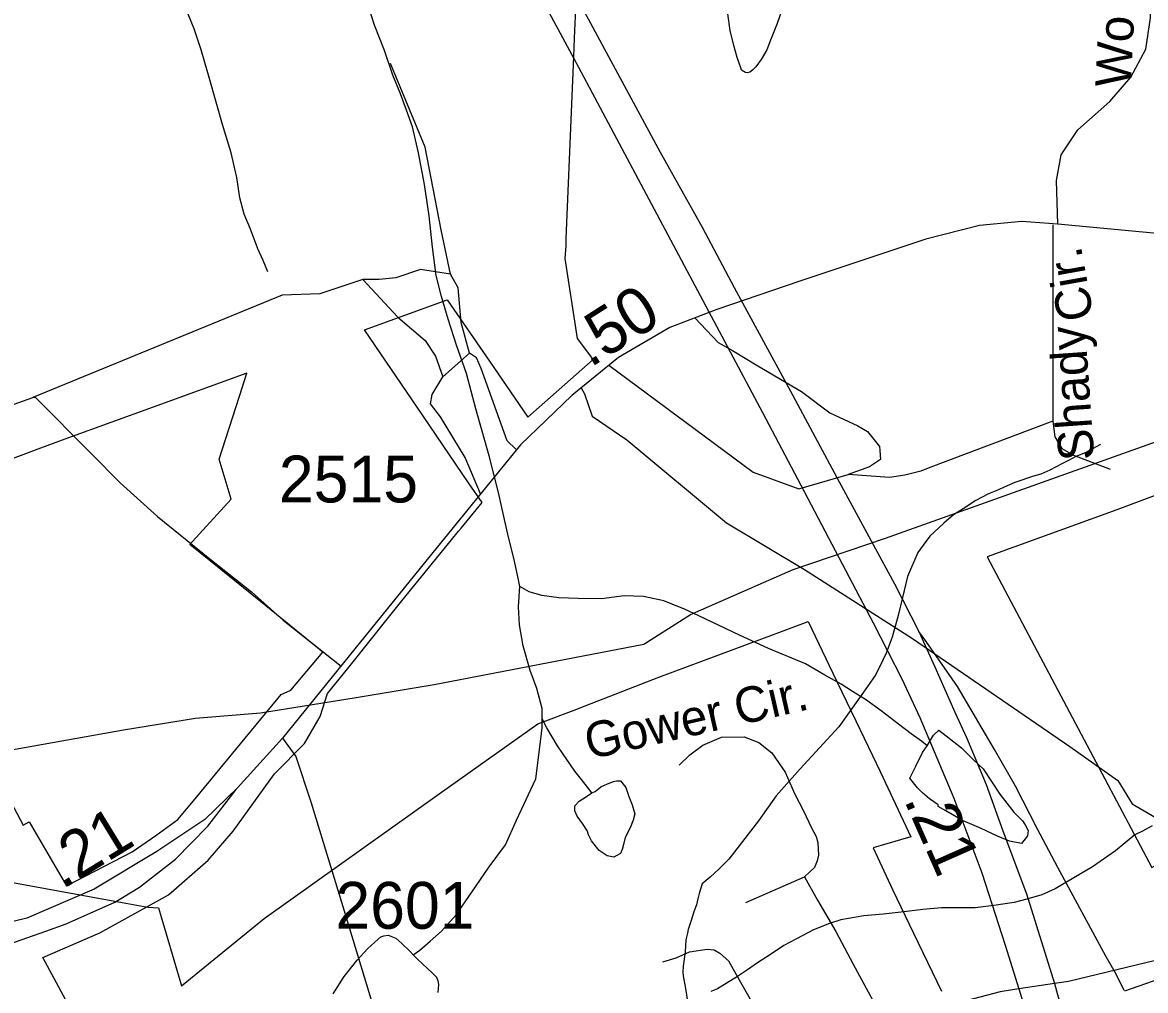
# Model space of a CAD drawing. Extents: x 2169602 to 2449496, y 721995 to 810662.
# Drawn here: x 2386785 to 2389786, y 801244 to 803829 of the extents above; entities that cross this region are included whole.
import ezdxf

# ---------------------------------------------------------------- set-up
doc = ezdxf.new("R2010")
doc.units = 0
doc.layers.add('Default', color=7, linetype='Continuous')

msp = doc.modelspace()

# ---------------------------------------------------------------- linework, layer by layer
at = {"layer": 'Default'}
for p, q in [((2389538.8, 803289), (2389538.8, 802764.2)), ((2387908.5, 802882.5), (2387980.2, 802946)), ((2388718.5, 801478.7), (2388874.9, 801547.5))]:
    msp.add_line(p, q, dxfattribs=at)
for points in [[(2386977.6, 806292.9), (2386998.5, 806216.2), (2387022.9, 806129.8), (2387073.1, 805996), (2387105.5, 805913.7), (2387164.1, 805787.6), (2387272.2, 805573.8), (2387348.8, 805423), (2387418.8, 805302), (2387960.5, 804292.3), (2388088.7, 804049.2), (2388271.3, 803709.8), (2388762.9, 802787.8), (2388865.7, 802593.6), (2389058.6, 802226), (2389134.9, 802075.8), (2389183.7, 801972.9), (2389274.2, 801757.6), (2389349.1, 801557.9), (2389411.6, 801364.4), (2389447.9, 801247.8)], [(2387065.3, 806294), (2387082.7, 806224.5), (2387100.7, 806162.2), (2387130.2, 806075.6), (2387157.7, 806000.6), (2387202.9, 805891.2), (2387280.8, 805729), (2387401.8, 805500.4), (2387434.9, 805437.5), (2387496.2, 805326.5), (2387635.4, 805066.6), (2387787.9, 804783.5), (2387959.5, 804465.1), (2388049.4, 804299.1), (2388171, 804072.1), (2388489.5, 803483.1), (2388602, 803282.8), (2388687.4, 803121.1), (2388837.4, 802844.2), (2388968.2, 802602.7), (2389115.4, 802329.5), (2389180.9, 802202.5)], [(2389551.9, 803290.3), (2389548.8, 803407.6), (2389561.4, 803475.7), (2389605.3, 803542.7), (2389691.1, 803618.1), (2389747.6, 803683), (2389787.4, 803758.4), (2389799.9, 803842.2), (2389807.3, 804074.6), (2389796.8, 804252.6), (2389790.5, 804353.2), (2389757, 804430.6), (2389698.4, 804499.8), (2389614.7, 804560.5), (2389576.6, 804589.9)], [(2387206.4, 800651.8), (2386839.4, 801331.8), (2386991.7, 801397.3), (2387127.4, 801472.2), (2387175.9, 801498.9), (2387281.7, 801592), (2387348.2, 801668.8), (2387459.2, 801822.7), (2387539.2, 801903.8), (2387580.9, 801975.6), (2387600.9, 802037.3), (2387654.9, 802103.4), (2387732.2, 802201.1), (2387734.7, 802204.3), (2387799.4, 802284.3), (2387931.7, 802447.4), (2387950.9, 802470.4), (2387957.7, 802478.9), (2388013.9, 802547.6), (2387979.2, 802597.3), (2387855.2, 802779.4), (2387699.4, 803008.1), (2387920.2, 803088.9), (2388033.4, 802924.3), (2388124.2, 802792.1), (2388136.2, 802774.9), (2388310.7, 802929.5), (2388298.4, 802945.6), (2388268.2, 802984.9), (2388235.7, 803199.1), (2388238.2, 803232.9), (2388237.9, 803252.3), (2388258.7, 803737.8), (2388260.7, 803787.7), (2388268.4, 803964.8)], [(2387206.4, 800651.8), (2386839.4, 801331.8), (2386991.7, 801397.3), (2387127.4, 801472.2), (2387175.9, 801498.9), (2387281.7, 801592), (2387348.2, 801668.8), (2387459.2, 801822.7), (2387539.2, 801903.8), (2387580.9, 801975.6), (2387600.9, 802037.3), (2387654.9, 802103.4), (2387732.2, 802201.1), (2387734.7, 802204.3), (2387799.4, 802284.3), (2387931.7, 802447.4), (2387950.9, 802470.4), (2387957.7, 802478.9), (2388013.9, 802547.6), (2387979.2, 802597.3), (2387855.2, 802779.4), (2387699.4, 803008.1), (2387920.2, 803088.9), (2388033.4, 802924.3), (2388124.2, 802792.1), (2388136.2, 802774.9), (2388310.7, 802929.5), (2388298.4, 802945.6), (2388268.2, 802984.9), (2388235.7, 803199.1), (2388238.2, 803232.9), (2388237.9, 803252.3), (2388258.7, 803737.8), (2388260.7, 803787.7), (2388268.4, 803964.8)], [(2387440.9, 803163.6), (2387428.8, 803193.4), (2387414.6, 803225.2), (2387394.3, 803277.3), (2387378.1, 803317.1), (2387366.2, 803361.1), (2387358.2, 803415), (2387343.3, 803481), (2387335.5, 803504.8), (2387319.5, 803556.8), (2387304.9, 803610.4), (2387282.8, 803688.5), (2387262.5, 803756.4), (2387244.2, 803812.3), (2387221.9, 803866.4)], [(2388114.4, 802322.4), (2388110.7, 802340.5), (2388098.6, 802398.2), (2388084, 802454.4), (2388071.7, 802510.2), (2388057.8, 802574), (2388032.8, 802671.9), (2387996.5, 802797.8), (2387972.1, 802891.6), (2387945.6, 802967.8), (2387923.3, 803037.3), (2387905.2, 803097.2), (2387891.1, 803153.3), (2387880.8, 803229.1), (2387872.2, 803313.1), (2387859.9, 803396.9), (2387843.7, 803480.9), (2387827.3, 803550.7), (2387811.3, 803595), (2387795.1, 803638.7), (2387775, 803688.5), (2387752.5, 803754.3), (2387726.4, 803822.4), (2387710, 803872.3)], [(2388821.7, 803882.8), (2388802.2, 803826.9), (2388784.6, 803782.5), (2388774.7, 803756.4), (2388759, 803730.5), (2388745, 803710.7), (2388737.2, 803702.5), (2388729, 803696.4), (2388722.7, 803694.6), (2388717.1, 803696.2), (2388707.1, 803702.2), (2388704.6, 803708.3), (2388694.8, 803736.1), (2388686.6, 803768.2), (2388676.1, 803808.3), (2388670, 803852.2)], [(2387929, 803157.1), (2387904.4, 803275.2), (2387861.4, 803496.5), (2387769.2, 803720)], [(2389551.9, 803290.3), (2389455.7, 803297.7), (2389343.2, 803287.2), (2389199.8, 803250.5), (2388862.9, 803138.5), (2388640.5, 803063.1), (2388515, 803014.9), (2388377.9, 802934.3), (2388253.4, 802832.7), (2388115.8, 802700.8), (2387893.9, 802427.5), (2387480.1, 801917.5)], [(2391397.2, 802941.6), (2391324, 802972), (2391206.8, 803051.6), (2391102.2, 803113.4), (2391022.6, 803146.9), (2390947.8, 803161.5), (2390823.3, 803179.3), (2390645.4, 803191.9), (2390153.1, 803232.7), (2389826.6, 803265.2), (2389551.9, 803290.3)], [(2387929, 803157.1), (2387849.1, 803169.4), (2387783.5, 803146.9), (2387738.5, 803142.8)], [(2387738.5, 803142.8), (2387694.5, 803143), (2387579.9, 803104.8), (2387479.2, 803101.3), (2386812.6, 802827.8)], [(2387694.5, 803143), (2387788.3, 803042.2), (2387861.3, 802979.6), (2387889, 802937.9), (2387908.5, 802882.5)], [(2387980.2, 802946), (2387957.6, 803028), (2387949.4, 803120.2), (2387929, 803157.1)], [(2388581.7, 803040.5), (2388644.4, 802974.4), (2388682.6, 802953.6), (2388750.4, 802911.9), (2388866.7, 802844.1), (2388943.1, 802786.8), (2389017.8, 802752), (2389043.8, 802736.4), (2389075.1, 802696.4), (2389076.8, 802686), (2389078.6, 802661.7), (2389049.1, 802642.5), (2388991.7, 802621.7)], [(2388103.7, 802689.2), (2388080.5, 802712.3), (2388010.9, 802905), (2387998.6, 802933.7), (2387980.2, 802946)], [(2388352.5, 802913.6), (2388738.2, 802628.6), (2388859.8, 802583.5), (2388991.7, 802621.7)], [(2387385.2, 802892.6), (2387134.7, 802802), (2386908.7, 802719.8), (2386833.7, 802692.1), (2386786.7, 802674.8), (2386694.4, 802640.8), (2386347.2, 802514.9), (2386787.4, 801685.3), (2386803.4, 801694.2), (2386903.4, 801523.1), (2387078.7, 801614.1), (2387141.7, 801657.8), (2387200.9, 801700.4), (2387246.4, 801755.6), (2387476.7, 802034.1), (2387502.9, 802046.1), (2387588.4, 802147.6), (2387421.2, 802282.6), (2387232.7, 802434.9), (2387239.9, 802442.8), (2387342.7, 802556.1), (2387311.4, 802662.9), (2387365.4, 802830.9), (2387385.2, 802892.6)], [(2387385.2, 802892.6), (2387134.7, 802802), (2386908.7, 802719.8), (2386833.7, 802692.1), (2386786.7, 802674.8), (2386694.4, 802640.8), (2386347.2, 802514.9), (2386787.4, 801685.3), (2386803.4, 801694.2), (2386903.4, 801523.1), (2387078.7, 801614.1), (2387141.7, 801657.8), (2387200.9, 801700.4), (2387246.4, 801755.6), (2387476.7, 802034.1), (2387502.9, 802046.1), (2387588.4, 802147.6), (2387421.2, 802282.6), (2387232.7, 802434.9), (2387239.9, 802442.8), (2387342.7, 802556.1), (2387311.4, 802662.9), (2387365.4, 802830.9), (2387385.2, 802892.6)], [(2388009.6, 802569.9), (2387967.9, 802667.2), (2387902.3, 802775.9), (2387875.7, 802810.7), (2387879.8, 802835.3), (2387908.5, 802882.5)], [(2388278.6, 802853.3), (2388287.4, 802837.4), (2388307.9, 802777.9), (2388400.1, 802714.4), (2388667, 802493.1), (2388875.4, 802368), (2389163.7, 802183.8), (2389583.9, 801895.3), (2389712.4, 801805), (2389750.6, 801742.4), (2389917.3, 801645.1), (2390101.4, 801516.5), (2390091, 801506.1)], [(2383662.3, 801986.3), (2383750.4, 802000.7), (2384039.2, 802052.7), (2384231.8, 802083.5), (2384405.9, 802097.8), (2384660.9, 802138.8), (2384869.8, 802173.7), (2385429.8, 802281.3), (2385555, 802361.1), (2385828.7, 802480.8), (2386075.8, 802565.1), (2386812.6, 802827.8)], [(2386812.6, 802827.8), (2386819.2, 802828.9), (2386970.1, 802677.6), (2387046.3, 802600), (2387146.3, 802510), (2387285.7, 802397.1), (2387397.6, 802308.8), (2387481.9, 802233.1), (2387636.6, 802110.4)], [(2390401, 802779.7), (2390150.5, 802689.2), (2389924.5, 802606.9), (2389849.5, 802579.2), (2389802.5, 802561.9), (2389710.2, 802528), (2389363, 802402.1), (2389803.2, 801572.4), (2389819.2, 801581.4), (2389919.2, 801410.2), (2390094.5, 801501.2), (2390157.5, 801544.9), (2390216.7, 801587.6), (2390262.2, 801642.8), (2390492.5, 801921.3), (2390518.7, 801933.2), (2390604.2, 802034.7), (2390437, 802169.8), (2390248.5, 802322.1), (2390255.7, 802330), (2390358.5, 802443.2), (2390327.2, 802550.1), (2390381.2, 802718.1), (2390401, 802779.7)], [(2390401, 802779.7), (2390150.5, 802689.2), (2389924.5, 802606.9), (2389849.5, 802579.2), (2389802.5, 802561.9), (2389710.2, 802528), (2389363, 802402.1), (2389803.2, 801572.4), (2389819.2, 801581.4), (2389919.2, 801410.2), (2390094.5, 801501.2), (2390157.5, 801544.9), (2390216.7, 801587.6), (2390262.2, 801642.8), (2390492.5, 801921.3), (2390518.7, 801933.2), (2390604.2, 802034.7), (2390437, 802169.8), (2390248.5, 802322.1), (2390255.7, 802330), (2390358.5, 802443.2), (2390327.2, 802550.1), (2390381.2, 802718.1), (2390401, 802779.7)], [(2389538.8, 802764.2), (2389205.7, 802639.3), (2389185.7, 802631.1), (2389143.3, 802620.3), (2389102, 802614.2), (2388991.7, 802621.7)], [(2389538.8, 802764.2), (2389544, 802722.5), (2389563.1, 802691.2), (2389594.3, 802673.8), (2389691.7, 802636.5)], [(2386678.2, 801873.5), (2386766.2, 801887.9), (2387055.1, 801939.9), (2387247.6, 801970.7), (2387421.7, 801985), (2387676.7, 802026), (2387885.6, 802060.8), (2388445.6, 802168.4), (2388570.8, 802248.3), (2388844.5, 802368), (2389091.6, 802452.2), (2389828.4, 802715)], [(2389666.3, 802702), (2389624.7, 802679.9), (2389600.5, 802669.8), (2389580.6, 802659.4), (2389564.2, 802651.3), (2389530.8, 802633.3), (2389506.8, 802623.1), (2389486.7, 802617.2), (2389436.9, 802600.8), (2389409, 802588.4), (2389393.2, 802580.7), (2389366.7, 802570.4), (2389333.1, 802552.4), (2389299.3, 802530), (2389273.6, 802513.9), (2389247.4, 802491.6), (2389209.9, 802457.5), (2389191.8, 802433.4), (2389177.9, 802413.2), (2389150.6, 802349.2), (2389136.7, 802293.3), (2389125.2, 802245.2), (2389109.2, 802187.1), (2389093.2, 802144.9), (2389075.8, 802107), (2389064.1, 802084.9), (2389032.5, 802040.6), (2388966.5, 801948.3), (2388863.5, 801835.7), (2388799.8, 801763.4), (2388752.2, 801697.2), (2388672.6, 801594.8), (2388647, 801568.7), (2388623.4, 801546.3)], [(2388174.1, 801969), (2388174.1, 801996.6), (2388159.7, 802050.7), (2388141.7, 802098.4), (2388123.4, 802164.5), (2388113.2, 802220.4), (2388110.9, 802268.6), (2388114.4, 802322.4)], [(2389202.6, 801897.4), (2389188, 801909.3), (2389160.4, 801929.3), (2389125.9, 801954.8), (2389079.6, 801990.6), (2389037.7, 802020.5), (2389003.7, 802042.3), (2388973.4, 802062.3), (2388929.3, 802086), (2388877.4, 802115.8), (2388779.2, 802157.3), (2388701, 802193.1), (2388647.1, 802218.7), (2388592.8, 802244.8), (2388554.8, 802262.3), (2388499.1, 802284.1), (2388444.9, 802296), (2388392.9, 802297.8), (2388333, 802289.4), (2388270.6, 802291.1), (2388218.8, 802292.8), (2388172.8, 802298.6), (2388139, 802308.6), (2388114.4, 802322.4)], [(2386734.5, 801536.4), (2387061.5, 801477.3), (2387120.7, 801466.6), (2387148.7, 801464.4), (2387210.7, 801256.4), (2387431.2, 801436.2), (2387899, 801769.1), (2388162.7, 801955.7), (2388266.7, 801995.2), (2388273.2, 801997.6), (2388486.2, 802080.7), (2388601.2, 802123.1), (2388799.5, 802197), (2388884.5, 802229), (2388950.7, 802091.6), (2389012.5, 801963.7), (2389056.7, 801870.9), (2389077, 801828.6), (2389159.2, 801654.1), (2389131.7, 801646.4), (2389059, 801624.6), (2389110.7, 801513.7), (2389166.7, 801396.6), (2389241.5, 801241.9)], [(2386734.5, 801536.4), (2387061.5, 801477.3), (2387120.7, 801466.6), (2387148.7, 801464.4), (2387210.7, 801256.4), (2387431.2, 801436.2), (2387899, 801769.1), (2388162.7, 801955.7), (2388266.7, 801995.2), (2388273.2, 801997.6), (2388486.2, 802080.7), (2388601.2, 802123.1), (2388799.5, 802197), (2388884.5, 802229), (2388950.7, 802091.6), (2389012.5, 801963.7), (2389056.7, 801870.9), (2389077, 801828.6), (2389159.2, 801654.1), (2389131.7, 801646.4), (2389059, 801624.6), (2389110.7, 801513.7), (2389166.7, 801396.6), (2389241.5, 801241.9)], [(2389729.5, 801243.9), (2389707.9, 801287), (2389681.4, 801333.7), (2389552.5, 801572.4), (2389497.1, 801675.9), (2389439.2, 801789.5), (2389382.8, 801887.4), (2389284.2, 802055.9), (2389200, 802175.8), (2389180.9, 802202.5)], [(2389180.9, 802202.5), (2389223.3, 802108.2), (2389277.2, 801986.9), (2389308.1, 801919), (2389360.8, 801793.5), (2389405.4, 801670), (2389468.1, 801502), (2389543, 801261.9)], [(2387829.2, 801339.3), (2387847, 801351.6), (2387874.7, 801375.8), (2387905, 801401.7), (2387944.6, 801446), (2387986.2, 801506.2), (2388032.4, 801574.3), (2388076.1, 801632.6), (2388105.4, 801698.7), (2388156.8, 801809), (2388170.6, 801914.8), (2388174.5, 801945), (2388174.1, 801969)], [(2388306.9, 801771.6), (2388295.3, 801787.2), (2388278.8, 801807.1), (2388261, 801829.3), (2388228.6, 801877.2), (2388214.9, 801897.1), (2388186.4, 801944.9), (2388174.1, 801969)], [(2389202.6, 801897.4), (2389220, 801925.6), (2389233.8, 801939.3), (2389254.1, 801923.6), (2389294.3, 801891.6), (2389326.5, 801860), (2389352.7, 801836.1), (2389374.6, 801802), (2389397, 801768.2), (2389434.9, 801720.3), (2389457.3, 801696.6), (2389464.9, 801686.5), (2389472.9, 801670.7), (2389471, 801656.8), (2389455.4, 801636.5), (2389423.2, 801642.5), (2389391, 801656.3), (2389346.8, 801676), (2389297.3, 801697.7), (2389253, 801723.5), (2389232.5, 801735.4), (2389232.7, 801739.5), (2389208.8, 801755.3), (2389190.5, 801771.4), (2389176.8, 801785.3), (2389162.6, 801803.2), (2389156.3, 801811.1), (2389172.3, 801843.2), (2389190.3, 801879.4), (2389202.6, 801897.4)], [(2387480.1, 801917.5), (2387360.3, 801784.6), (2387272.4, 801700.8), (2387144.7, 801614.9), (2386977.3, 801514.4), (2386797.3, 801436.9), (2386565, 801380.4), (2386527.2, 801374.7)], [(2387480.1, 801917.5), (2387516.2, 801868.3), (2387556, 801747.9), (2387641.8, 801468.3), (2387761.6, 801071.5), (2387861, 800727), (2387914.9, 800579.3), (2388020.5, 800342.7), (2388219.9, 799960.5), (2388371.1, 799679.8), (2388485.8, 799428.9)], [(2388540.1, 801845.4), (2388568.7, 801872.9), (2388603.1, 801899.3), (2388653.5, 801919.9), (2388714.2, 801921.1), (2388752.8, 801906.1), (2388788.1, 801878.9), (2388823.4, 801826.5), (2388848.2, 801770), (2388872.3, 801723.9), (2388894, 801678.1), (2388906.6, 801655.2), (2388911.2, 801639.1), (2388912.4, 801604.7), (2388908.9, 801589.8), (2388902, 801572.6), (2388874.9, 801547.5)], [(2388306.9, 801771.6), (2388315.3, 801775.6), (2388331.3, 801787.4), (2388348.8, 801795.7), (2388364.8, 801801.8), (2388372.8, 801803.9), (2388383, 801803.9), (2388397.4, 801785.9), (2388405.4, 801762.1), (2388414.8, 801739.9), (2388421.4, 801715.8), (2388417.3, 801698.2), (2388409.1, 801677.9), (2388395.5, 801652), (2388391.6, 801633.9), (2388387.5, 801619.9), (2388383.8, 801610), (2388366, 801599.7), (2388347.9, 801603.6), (2388326, 801617.4), (2388305.7, 801643.6), (2388297.7, 801659.5), (2388295.5, 801669.5), (2388281.5, 801689.5), (2388267.4, 801709.5), (2388261.6, 801723.4), (2388261.6, 801731.5), (2388261.4, 801737.2), (2388273.1, 801749.2), (2388293, 801761.6), (2388306.9, 801771.6)], [(2390495.9, 801804.7), (2390376.1, 801671.7), (2390288.2, 801588), (2390160.6, 801502.1), (2389993.1, 801401.6), (2389813.1, 801324.1), (2389580.9, 801267.5), (2389543, 801261.9)], [(2386715.1, 801356), (2386847.9, 801402.2), (2386901.9, 801421.4), (2387031.9, 801480), (2387098.4, 801519.2), (2387193.9, 801594.2), (2387280.9, 801682.8), (2387356.1, 801780.6)], [(2389803.9, 801683.3), (2389778.1, 801669), (2389758.2, 801659), (2389706.5, 801616.5), (2389645, 801574.3), (2389544.7, 801515.6), (2389509.2, 801499.5), (2389469.5, 801487.3), (2389435.4, 801479), (2389381.3, 801470.6), (2389331.3, 801464.4), (2389277.7, 801464), (2389241.6, 801464.1), (2389191.6, 801459.6), (2389141.2, 801453.3), (2389085.4, 801447.2), (2389033.7, 801442.8), (2388972, 801432.3), (2388941.9, 801422.3), (2388899.6, 801405.9), (2388853.9, 801381.6), (2388820.3, 801363.6), (2388784.4, 801339.4), (2388752.6, 801319.1), (2388720.4, 801297.2), (2388696.4, 801280.9), (2388642.5, 801248.5), (2388624.6, 801240.7)], [(2389731, 801243.1), (2389863.7, 801289.4), (2389917.7, 801308.5), (2390047.8, 801367.2), (2390114.2, 801406.4), (2390209.7, 801481.3), (2390296.7, 801569.9), (2390371.9, 801667.7)], [(2388874.9, 801547.5), (2388910.2, 801485.1), (2388959.1, 801400.8), (2389005.2, 801313.9), (2389096.9, 801145)], [(2388623.4, 801546.3), (2388601.3, 801528.6), (2388593.5, 801502.6), (2388590, 801488.9), (2388586.1, 801472.8), (2388579.9, 801456.7), (2388570.3, 801424.9), (2388563.9, 801406.8), (2388562.3, 801396.9), (2388558.4, 801378.9), (2388556.6, 801346.7), (2388550.6, 801308.6), (2388550.4, 801292.8), (2388551, 801282.6), (2388556.8, 801248.9), (2388562.9, 801214.7)], [(2387615.3, 801234.6), (2387645.2, 801280.7), (2387679.3, 801324.7), (2387707.2, 801354.9), (2387727.3, 801373), (2387742.8, 801387.3), (2387750.8, 801389.3), (2387762.5, 801391.2), (2387774.6, 801387.3), (2387782.8, 801383.2), (2387798.8, 801369.4), (2387821.2, 801347.4), (2387829.2, 801339.3)], [(2387829.2, 801339.3), (2387841.3, 801327.3), (2387881.3, 801289.7), (2387891.5, 801279.6), (2387895.4, 801269.7), (2387897, 801259.7), (2387895.6, 801238)], [(2388496.9, 801319.9), (2388532.2, 801330.8), (2388567.5, 801347.1), (2388615, 801353.9), (2388634, 801352.5), (2388649, 801343), (2388672, 801322.6), (2388700.5, 801272.4), (2388760.1, 801167.8), (2388785.2, 801127.3), (2388862.6, 801012.4)], [(2389447.9, 801247.8), (2389397.7, 801240.3), (2389255.4, 801202.6), (2389058.7, 801123), (2388780.4, 800966), (2388355.4, 800719)], [(2389543, 801261.9), (2389447.9, 801247.8)], [(2389447.9, 801247.8), (2389486.1, 801124.5)], [(2389543, 801261.9), (2389593.7, 801077), (2389626.1, 800951.5), (2389662.9, 800770.4), (2389693, 800607.6), (2389715.5, 800477.4), (2389733.1, 800332.1), (2389753.1, 800144.3), (2389762.5, 799979.3)]]:
    msp.add_lwpolyline(points, dxfattribs=at)

# ---------------------------------------------------------------- texts
for s, height, rotation, p in [('Woodfield', 95, 87.3121, (2389747.1, 803655.2)), ('Cir.', 95, 100.1788, (2389648.4, 803040.7)), ('.50', 125, 32.4319, (2388302.1, 802905.7)), ('Shady', 95, 94.0155, (2389649.8, 802662.2)), ('Gower Cir.', 95, 12.8936, (2388299.9, 801860.2)), ('.21', 125, 293.8572, (2389139.8, 801753.4)), ('.21', 125, 31.5202, (2386893.1, 801513))]:
    msp.add_text(s, height=height, rotation=rotation, dxfattribs=at).set_placement(p)
for s, p in [('2515', (2387470.5, 802547.4)), ('2601', (2387621.5, 801408.6))]:
    msp.add_text(s, height=125, dxfattribs=at).set_placement(p)

doc.saveas('drawing.dxf')
